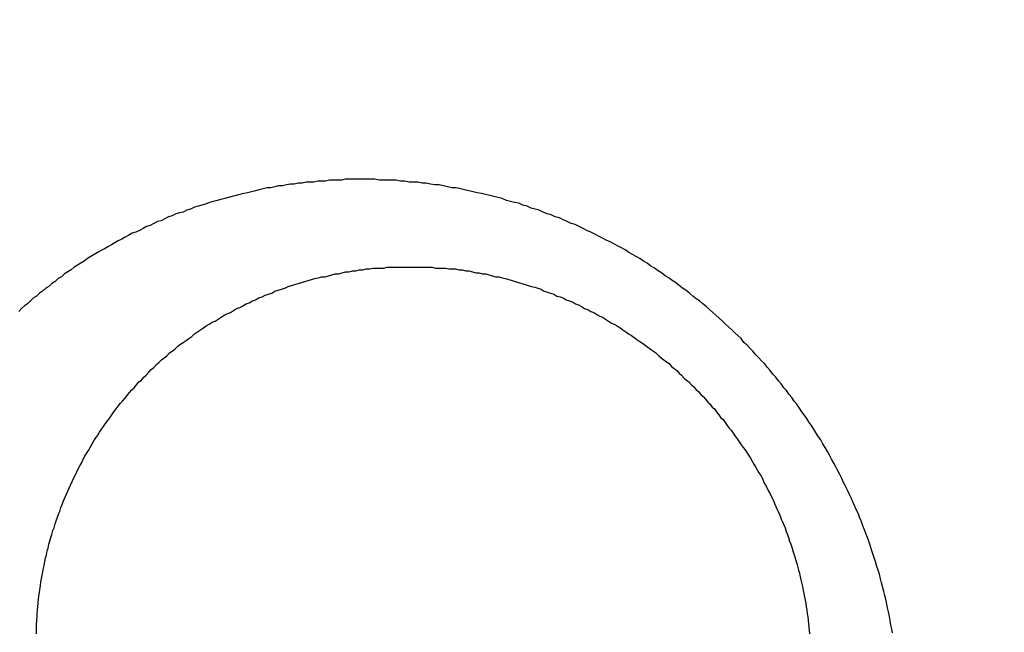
# Model space of a CAD drawing. Header units: millimetres. Extents: x -604189 to 881711, y -381903 to -7297.
# Tile 593 of 656: x -579658.64 to -579648.44, y -163214.91 to -163208.56. Entities that reach past the tile are written whole.
import ezdxf

# ---------------------------------------------------------------- set-up
doc = ezdxf.new("R2010")
doc.units = ezdxf.units.MM
doc.header["$LTSCALE"] = 100
doc.linetypes.add('0.5_0.5', pattern=[1, 0.5, -0.5])
doc.linetypes.add('ACAD_ISO04W100', pattern=[30.5, 24, -3, 0.5, -3])
doc.layers.get('Defpoints').update_dxf_attribs({"color": 30})
doc.layers.add('OPIS', color=7, linetype='Continuous')
doc.layers.add('strop osie', color=80, linetype='ACAD_ISO04W100', lineweight=5)
doc.styles.get("Standard").update_dxf_attribs({"font": 'romans.shx', "width": 0.5})
doc.dimstyles.new('1 50', dxfattribs={"dimtxt": 150, "dimasz": 80, "dimexe": 1, "dimexo": 1, "dimgap": 20, "dimtad": 1, "dimdec": 0, "dimlfac": 0.1, "dimtxsty": 'Standard', "dimblk": 'ARCHTICK', "dimcen": 200, "dimclrd": 2, "dimadec": 1, "dimazin": 0, "dimtfac": 1, "dimtdec": 0, "dimtmove": 0, "dimatfit": 3, "dimldrblk": 'ARCHTICK', "dimfxl": 120, "dimfxlon": 1, "dimtfill": 1, "dimarcsym": 0})

# ---------------------------------------------------------------- blocks, each defined once
blk = doc.blocks.new('_ArchTick')
at = {"layer": 'strop osie', "color": 0, "const_width": 0.15}
blk.add_lwpolyline([(-0.5, -0.5), (0.5, 0.5)], dxfattribs=at)
blk = doc.blocks.new('*D3294')
at = {"layer": 'Defpoints', "color": 0, "linetype": 'ByBlock', "lineweight": 5, "transparency": 16777216}
for p in [(-595783.126, -159420.303), (-593748.924, -159420.303), (-552118.935, -179940.303)]:
    blk.add_point(p, dxfattribs=at)
at = {"layer": 'OPIS', "color": 0, "linetype": 'Continuous', "lineweight": -2, "transparency": 16777216}
for p, q in [((-595723.126, -159420.303), (-595784.126, -159420.303)), ((-595723.126, -179940.303), (-595784.126, -179940.303))]:
    blk.add_line(p, q, dxfattribs=at)
at = {"layer": 'OPIS', "color": 2, "lineweight": -2, "transparency": 16777216}
blk.add_line((-595783.126, -179940.303), (-595783.126, -159420.303), dxfattribs=at)
at = {"layer": 'OPIS', "color": 2, "linetype": 'ByBlock', "lineweight": -2, "transparency": 16777216, "xscale": 80, "yscale": 80, "zscale": 80}
for p, rotation in [((-595783.126, -159420.303), 90), ((-595783.126, -179940.303), 270)]:
    blk.add_blockref('_ArchTick', p, dxfattribs=dict(at, rotation=rotation))
at = {"layer": 'OPIS', "color": 0, "linetype": 'ByBlock', "lineweight": 13, "transparency": 16777216, "insert": (-595878.126, -169680.303), "char_height": 150, "attachment_point": 5, "rotation": 90, "bg_fill": 3, "box_fill_scale": 1.1, "bg_fill_color": 256, "bg_fill_true_color": 13158600, "bg_fill_transparency": 0}
blk.add_mtext('2052', dxfattribs=at)

msp = doc.modelspace()

# ---------------------------------------------------------------- dimensions: what is measured, and where the dimension line sits
at = {"layer": 'OPIS', "color": 0, "linetype": 'ByBlock', "lineweight": 13}
dim = msp.add_linear_dim(base=(-595783.126, -159420.303), p1=(-552118.935, -179940.303), p2=(-593748.924, -159420.303), angle=90, dimstyle='1 50', override={"dimtmove": 1, "dimfxl": 60, "dimarcsym": 1}, dxfattribs=at)
dim.commit()
dim.dimension.update_dxf_attribs({"geometry": '*D3294', "text_midpoint": (-595878.126, -169680.303)})

# ---------------------------------------------------------------- next in the draw order: hatches: boundary and pattern name
at = {"layer": 'OPIS', "linetype": '0.5_0.5', "lineweight": 13}
h = msp.add_hatch(dxfattribs=at)
h.set_pattern_fill('ANSI37', color=0, scale=130)
h.set_pattern_definition([(45, (-597218.54, 256668.8), (-291.85832, 291.85832), []), (135, (-597218.54, 256668.8), (-291.85832, -291.85832), [])])
edge = h.paths.add_edge_path(flags=16)
edge.add_line((-570958.916, -168985.281), (-571058.916, -168985.281))
edge.add_line((-571058.916, -168985.281), (-572598.916, -168985.281))
edge.add_line((-572598.916, -168985.281), (-572598.915, -170470.3))
edge.add_line((-572598.915, -170470.3), (-570825.763, -170470.3))
edge.add_arc((-570508.916, -170339.099), 342.937, 180, 202.49364, ccw=False)
edge.add_arc((-570508.916, -170339.099), 342.937, 90, 180, ccw=False)
edge.add_line((-570508.916, -169996.163), (-570508.916, -169764.704))
edge.add_arc((-570058.916, -168985.281), 900, 180, 240, ccw=False)
edge = h.paths.add_edge_path(flags=17)
edge.add_line((-569358.915, -170085.281), (-569358.916, -168985.281))
edge.add_line((-569358.916, -168985.281), (-569358.917, -168985.281))
edge.add_line((-569358.917, -168985.281), (-569958.916, -168985.281))
edge.add_line((-569958.916, -168985.281), (-570058.916, -168985.281))
edge.add_line((-570058.916, -168985.281), (-570058.916, -168925.281))
edge.add_line((-570058.916, -168925.281), (-569958.916, -168925.281))
edge.add_line((-569958.916, -168925.281), (-569958.916, -168865.281))
edge.add_line((-569958.916, -168865.281), (-569358.916, -168865.281))
edge.add_line((-569358.916, -168865.281), (-569358.917, -166865.281))
edge.add_line((-569358.917, -166865.281), (-574098.917, -166865.286))
edge.add_line((-574098.917, -166865.286), (-574098.914, -171970.3))
edge.add_line((-574098.914, -171970.3), (-572608.913, -171970.3))
edge.add_line((-572608.913, -171970.3), (-571504.913, -170590.3))
edge.add_line((-571504.913, -170590.3), (-572718.915, -170590.3))
edge.add_line((-572718.915, -170590.3), (-572718.916, -168865.281))
edge.add_line((-572718.916, -168865.281), (-571058.916, -168865.281))
edge.add_line((-571058.916, -168865.281), (-571058.916, -168925.281))
edge.add_line((-571058.916, -168925.281), (-570958.916, -168925.281))
edge.add_line((-570958.916, -168925.281), (-570958.916, -168985.281))
edge.add_arc((-570058.916, -168985.281), 900, 180, 240)
edge.add_line((-570508.916, -169764.704), (-570508.916, -169996.163))
edge.add_arc((-570508.916, -170339.099), 342.937, 0, 90, ccw=False)
edge.add_arc((-570508.916, -170339.099), 342.937, 208.97989, 360, ccw=False)
edge.add_line((-570808.913, -170505.253), (-570808.913, -171171.086))
edge.add_arc((-570808.913, -171220.3), 49.214, 0, 90, ccw=False)
edge.add_arc((-570808.913, -171220.3), 49.214, 270, 360, ccw=False)
edge.add_line((-570808.913, -171269.514), (-570808.913, -171970.3))
edge.add_line((-570808.913, -171970.3), (-569358.914, -171970.3))
edge.add_line((-569358.914, -171970.3), (-569358.915, -170085.281))
h.paths.add_polyline_path([(-561118.924, -159870.303), (-590334.655, -159870.303), (-590334.655, -161470.303), (-562318.924, -161470.303), (-562318.924, -172095.292), (-561118.924, -172095.291), (-561118.924, -168350.303), (-552073.919, -168350.303), (-552073.92, -167150.303), (-561118.924, -167150.303)])
h.paths.add_polyline_path([(-572856.927, -169813.68), (-569451.07, -169813.68), (-569451.07, -169408.68), (-572856.927, -169408.68)], flags=16)
at = {"layer": 'OPIS', "linetype": 'ByBlock', "lineweight": 15}
h = msp.add_hatch(dxfattribs=at)
h.set_pattern_fill('ANSI37', color=0, scale=80, angle=45)
h.set_pattern_definition([(90, (-298582.96, 32475.8), (-254, 0), []), (180, (-298582.96, 32475.8), (-3e-14, -254), [])])
edge = h.paths.add_edge_path()
edge.add_arc((-579589.086, -167378.931), 50, 0, 90)
edge.add_line((-579589.086, -167328.931), (-579794.086, -167328.93))
edge.add_arc((-579794.086, -167378.93), 50, 89.9996, 180)
edge.add_line((-579844.086, -167378.93), (-579844.086, -167822.93))
edge.add_arc((-579794.086, -167822.93), 50, 180, 270)
edge.add_line((-579794.086, -167872.93), (-579589.085, -167872.931))
edge.add_arc((-579589.086, -167822.931), 50, 270.0014, 360)
edge.add_line((-579539.086, -167822.931), (-579539.086, -167378.931))
edge = h.paths.add_edge_path()
edge.add_arc((-579589.086, -167378.931), 50, 0, 90)
edge.add_line((-579589.086, -167328.931), (-579794.086, -167328.93))
edge.add_arc((-579794.086, -167378.93), 50, 89.9996, 180)
edge.add_line((-579844.086, -167378.93), (-579844.086, -167822.93))
edge.add_arc((-579794.086, -167822.93), 50, 180, 270)
edge.add_line((-579794.086, -167872.93), (-579589.085, -167872.931))
edge.add_arc((-579589.086, -167822.931), 50, 270.0014, 360)
edge.add_line((-579539.086, -167822.931), (-579539.086, -167378.931))
edge = h.paths.add_edge_path()
edge.add_line((-579899.087, -167300.93), (-579424.086, -167300.93))
edge.add_line((-579424.086, -167300.93), (-579424.086, -167900.93))
edge.add_line((-579424.086, -167900.93), (-579898.789, -167900.93))
edge.add_arc((-579899.086, -167892.935), 8, 180, 272.1285, ccw=False)
edge.add_line((-579907.086, -167892.935), (-579907.086, -167308.93))
edge.add_arc((-579899.086, -167308.93), 8, 90.0036, 180, ccw=False)
h.paths.add_polyline_path([(-581519.932, -164217.829), (-581520.004, -164223.092), (-581520.079, -164228.355), (-581520.156, -164233.617), (-581520.235, -164238.88), (-581520.318, -164244.143), (-581520.402, -164249.406), (-581520.489, -164254.669), (-581520.579, -164259.931), (-581520.671, -164265.194), (-581520.766, -164270.457), (-581520.863, -164275.719), (-581520.962, -164280.982), (-581521.064, -164286.244), (-581521.169, -164291.506), (-581521.276, -164296.769), (-581521.386, -164302.031), (-581521.498, -164307.293), (-581521.613, -164312.556), (-581521.73, -164317.818), (-581521.85, -164323.08), (-581521.972, -164328.342), (-581522.097, -164333.604), (-581522.225, -164338.866), (-581522.355, -164344.127), (-581522.488, -164349.389), (-581522.623, -164354.651), (-581522.76, -164359.913), (-581522.901, -164365.174), (-581523.043, -164370.436), (-581523.189, -164375.697), (-581523.337, -164380.958), (-581523.487, -164386.22), (-581523.64, -164391.481), (-581523.795, -164396.742), (-581523.953, -164402.003), (-581874.489, -164402.003), (-581874.664, -164396.198), (-581874.835, -164390.392), (-581875.003, -164384.587), (-581875.168, -164378.781), (-581875.329, -164372.976), (-581875.488, -164367.17), (-581875.643, -164361.364), (-581875.796, -164355.558), (-581875.945, -164349.752), (-581876.092, -164343.946), (-581876.235, -164338.14), (-581876.375, -164332.334), (-581876.512, -164326.527), (-581876.646, -164320.721), (-581876.777, -164314.914), (-581876.904, -164309.108), (-581877.029, -164303.301), (-581877.151, -164297.495), (-581877.269, -164291.688), (-581877.385, -164285.881), (-581877.497, -164280.074), (-581877.606, -164274.267), (-581877.713, -164268.461), (-581877.816, -164262.653), (-581877.916, -164256.846), (-581878.014, -164251.039), (-581878.108, -164245.232), (-581878.199, -164239.425), (-581878.287, -164233.618), (-581878.372, -164227.81), (-581878.454, -164222.003), (-581878.533, -164216.196), (-581878.609, -164210.388), (-581878.682, -164204.581), (-581878.751, -164198.773), (-581878.818, -164192.966), (-581878.881, -164187.158), (-581878.941, -164181.35), (-581878.997, -164175.543), (-581879.051, -164169.735), (-581879.101, -164163.927), (-581879.147, -164158.12), (-581879.191, -164152.312), (-581879.231, -164146.504), (-581879.267, -164140.696), (-581879.301, -164134.888), (-581879.332, -164129.081), (-581879.361, -164123.273), (-581879.388, -164117.465), (-581879.413, -164111.657), (-581879.437, -164105.849), (-581879.459, -164100.041), (-581879.475, -164094.233), (-581879.48, -164088.425), (-581879.472, -164082.617), (-581879.448, -164076.809), (-581879.406, -164071.002), (-581879.347, -164065.194), (-581879.269, -164059.387), (-581879.171, -164053.58), (-581879.054, -164047.773), (-581878.917, -164041.967), (-581878.759, -164036.161), (-581878.581, -164030.356), (-581878.381, -164024.551), (-581878.159, -164018.747), (-581877.914, -164012.944), (-581877.642, -164007.143), (-581877.341, -164001.342), (-581877.009, -163995.544), (-581876.642, -163989.748), (-581876.238, -163983.954), (-581875.795, -163978.163), (-581875.304, -163972.376), (-581874.753, -163966.594), (-581874.129, -163960.82), (-581873.419, -163955.056), (-581872.605, -163949.306), (-581871.67, -163943.574), (-581870.596, -163937.865), (-581869.362, -163932.188), (-581867.941, -163926.557), (-581866.302, -163920.987), (-581864.416, -163915.495), (-581862.246, -163910.11), (-581859.744, -163904.869), (-581856.869, -163899.824), (-581853.582, -163895.036), (-581849.851, -163890.591), (-581845.671, -163886.563), (-581841.105, -163882.977), (-581836.224, -163879.833), (-581831.097, -163877.106), (-581825.784, -163874.761), (-581820.336, -163872.759), (-581814.785, -163871.064), (-581809.154, -163869.636), (-581803.468, -163868.44), (-581797.747, -163867.44), (-581792, -163866.603), (-581786.235, -163865.9), (-581780.458, -163865.297), (-581774.674, -163864.778), (-581768.884, -163864.334), (-581763.088, -163863.958), (-581757.289, -163863.646), (-581751.486, -163863.39), (-581745.681, -163863.186), (-581739.874, -163863.026), (-581734.068, -163862.906), (-581728.26, -163862.819), (-581722.453, -163862.761), (-581716.645, -163862.725), (-581710.837, -163862.707), (-581705.029, -163862.7), (-581699.221, -163862.698), (-581693.958, -163862.699), (-581688.694, -163862.704), (-581683.431, -163862.718), (-581678.167, -163862.744), (-581672.904, -163862.788), (-581667.641, -163862.852), (-581662.379, -163862.942), (-581657.117, -163863.062), (-581651.856, -163863.215), (-581646.596, -163863.407), (-581641.337, -163863.64), (-581636.081, -163863.919), (-581630.828, -163864.249), (-581625.579, -163864.634), (-581620.334, -163865.078), (-581615.096, -163865.587), (-581609.864, -163866.17), (-581604.645, -163866.847), (-581599.442, -163867.642), (-581594.263, -163868.578), (-581589.115, -163869.676), (-581584.013, -163870.965), (-581578.971, -163872.474), (-581574.009, -163874.23), (-581569.153, -163876.259), (-581564.436, -163878.591), (-581559.896, -163881.253), (-581555.585, -163884.268), (-581551.554, -163887.652), (-581547.857, -163891.394), (-581544.534, -163895.471), (-581541.574, -163899.824), (-581538.952, -163904.387), (-581536.64, -163909.114), (-581534.606, -163913.968), (-581532.817, -163918.918), (-581531.241, -163923.939), (-581529.854, -163929.016), (-581528.636, -163934.137), (-581527.564, -163939.29), (-581526.619, -163944.467), (-581525.784, -163949.663), (-581525.048, -163954.875), (-581524.397, -163960.099), (-581523.818, -163965.33), (-581523.302, -163970.568), (-581522.84, -163975.811), (-581522.421, -163981.058), (-581522.037, -163986.308), (-581521.685, -163991.559), (-581521.363, -163996.813), (-581521.067, -164002.068), (-581520.796, -164007.324), (-581520.549, -164012.582), (-581520.322, -164017.84), (-581520.116, -164023.1), (-581519.928, -164028.36), (-581519.759, -164033.621), (-581519.607, -164038.882), (-581519.472, -164044.144), (-581519.354, -164049.406), (-581519.252, -164054.668), (-581519.166, -164059.931), (-581519.096, -164065.194), (-581519.041, -164070.457), (-581519.001, -164075.72), (-581518.976, -164080.984), (-581518.964, -164086.247), (-581518.964, -164091.51), (-581518.974, -164096.774), (-581518.991, -164102.037), (-581519.012, -164107.301), (-581519.034, -164112.564), (-581519.057, -164117.828), (-581519.081, -164123.091), (-581519.107, -164128.354), (-581519.135, -164133.618), (-581519.165, -164138.881), (-581519.197, -164144.144), (-581519.232, -164149.408), (-581519.269, -164154.671), (-581519.31, -164159.934), (-581519.353, -164165.198), (-581519.399, -164170.461), (-581519.447, -164175.724), (-581519.498, -164180.987), (-581519.552, -164186.25), (-581519.609, -164191.513), (-581519.668, -164196.777), (-581519.73, -164202.04), (-581519.795, -164207.303), (-581519.862, -164212.566)])
h.paths.add_polyline_path([(-582118.924, -164407.051), (-579418.924, -164407.051), (-579418.924, -162910.783), (-582118.924, -162910.783)])
h.paths.add_polyline_path([(-581950.717, -164839.225), (-581944.91, -164839.127), (-581939.103, -164839.033), (-581933.295, -164838.942), (-581927.488, -164838.854), (-581921.681, -164838.769), (-581915.873, -164838.687), (-581910.066, -164838.608), (-581904.259, -164838.532), (-581898.451, -164838.459), (-581892.644, -164838.39), (-581886.836, -164838.323), (-581881.028, -164838.26), (-581875.221, -164838.2), (-581869.413, -164838.144), (-581863.605, -164838.09), (-581857.798, -164838.04), (-581851.99, -164837.994), (-581846.182, -164837.95), (-581840.374, -164837.91), (-581834.567, -164837.874), (-581828.759, -164837.84), (-581822.951, -164837.809), (-581817.143, -164837.78), (-581811.335, -164837.753), (-581805.527, -164837.728), (-581799.719, -164837.704), (-581793.912, -164837.682), (-581788.104, -164837.666), (-581782.296, -164837.661), (-581776.488, -164837.669), (-581770.68, -164837.693), (-581764.872, -164837.735), (-581759.065, -164837.794), (-581753.257, -164837.872), (-581747.45, -164837.97), (-581741.643, -164838.087), (-581735.837, -164838.224), (-581730.031, -164838.382), (-581724.226, -164838.56), (-581718.422, -164838.76), (-581712.618, -164838.982), (-581706.815, -164839.227), (-581701.013, -164839.499), (-581695.213, -164839.8), (-581689.415, -164840.132), (-581683.618, -164840.499), (-581677.825, -164840.903), (-581672.034, -164841.346), (-581666.246, -164841.837), (-581660.465, -164842.388), (-581654.691, -164843.012), (-581648.927, -164843.722), (-581643.176, -164844.536), (-581637.444, -164845.471), (-581631.736, -164846.545), (-581626.059, -164847.779), (-581620.428, -164849.2), (-581614.858, -164850.839), (-581609.366, -164852.725), (-581603.98, -164854.895), (-581598.739, -164857.397), (-581593.694, -164860.272), (-581588.906, -164863.559), (-581584.462, -164867.29), (-581580.433, -164871.47), (-581576.847, -164876.036), (-581573.704, -164880.917), (-581570.976, -164886.044), (-581568.631, -164891.357), (-581566.63, -164896.805), (-581564.934, -164902.356), (-581563.507, -164907.987), (-581562.31, -164913.673), (-581561.31, -164919.394), (-581560.474, -164925.141), (-581559.77, -164930.906), (-581559.168, -164936.683), (-581558.648, -164942.467), (-581558.204, -164948.257), (-581557.829, -164954.053), (-581557.516, -164959.852), (-581557.261, -164965.655), (-581557.056, -164971.46), (-581556.897, -164977.267), (-581556.776, -164983.073), (-581556.69, -164988.881), (-581556.631, -164994.688), (-581556.596, -165000.496), (-581556.577, -165006.304), (-581556.57, -165012.112), (-581556.569, -165017.92), (-581556.57, -165023.183), (-581556.575, -165028.447), (-581556.588, -165033.71), (-581556.615, -165038.974), (-581556.658, -165044.237), (-581556.723, -165049.5), (-581556.813, -165054.762), (-581556.932, -165060.024), (-581557.086, -165065.285), (-581557.277, -165070.545), (-581557.51, -165075.804), (-581557.79, -165081.06), (-581558.119, -165086.313), (-581558.504, -165091.562), (-581558.949, -165096.807), (-581559.458, -165102.045), (-581560.04, -165107.276), (-581560.717, -165112.496), (-581561.513, -165117.699), (-581562.448, -165122.878), (-581563.547, -165128.026), (-581564.836, -165133.128), (-581566.345, -165138.17), (-581568.1, -165143.132), (-581570.129, -165147.988), (-581572.461, -165152.705), (-581575.123, -165157.245), (-581578.139, -165161.556), (-581581.522, -165165.587), (-581585.265, -165169.284), (-581589.342, -165172.607), (-581593.694, -165175.567), (-581598.257, -165178.189), (-581602.985, -165180.501), (-581607.838, -165182.535), (-581612.788, -165184.324), (-581617.81, -165185.9), (-581622.887, -165187.287), (-581628.007, -165188.505), (-581633.16, -165189.577), (-581638.337, -165190.522), (-581643.534, -165191.357), (-581648.746, -165192.093), (-581653.969, -165192.744), (-581659.201, -165193.323), (-581664.439, -165193.839), (-581669.682, -165194.301), (-581674.929, -165194.72), (-581680.178, -165195.104), (-581685.43, -165195.456), (-581690.683, -165195.778), (-581695.938, -165196.074), (-581701.195, -165196.345), (-581706.452, -165196.592), (-581711.711, -165196.819), (-581716.97, -165197.025), (-581722.23, -165197.213), (-581727.491, -165197.382), (-581732.752, -165197.534), (-581738.014, -165197.669), (-581743.276, -165197.787), (-581748.539, -165197.889), (-581753.801, -165197.975), (-581759.064, -165198.045), (-581764.327, -165198.1), (-581769.591, -165198.14), (-581774.854, -165198.165), (-581780.118, -165198.177), (-581785.381, -165198.177), (-581790.644, -165198.167), (-581795.908, -165198.15), (-581801.171, -165198.129), (-581806.435, -165198.107), (-581811.698, -165198.084), (-581816.961, -165198.06), (-581822.225, -165198.034), (-581827.488, -165198.006), (-581832.752, -165197.976), (-581838.015, -165197.944), (-581843.278, -165197.909), (-581848.541, -165197.872), (-581853.805, -165197.831), (-581859.068, -165197.788), (-581864.331, -165197.742), (-581869.594, -165197.694), (-581874.858, -165197.643), (-581880.121, -165197.589), (-581885.384, -165197.532), (-581890.647, -165197.473), (-581895.91, -165197.411), (-581901.173, -165197.346), (-581906.436, -165197.279), (-581911.699, -165197.209), (-581916.962, -165197.137), (-581922.225, -165197.062), (-581927.488, -165196.985), (-581932.751, -165196.906), (-581938.014, -165196.823), (-581943.276, -165196.739), (-581948.539, -165196.652), (-581953.802, -165196.562), (-581959.064, -165196.47), (-581964.327, -165196.375), (-581969.59, -165196.278), (-581974.852, -165196.179), (-581980.115, -165196.077), (-581985.377, -165195.972), (-581990.639, -165195.865), (-581995.902, -165195.755), (-582001.164, -165195.643), (-582006.426, -165195.528), (-582011.688, -165195.411), (-582016.95, -165195.291), (-582022.212, -165195.169), (-582027.474, -165195.044), (-582032.736, -165194.916), (-582037.998, -165194.786), (-582043.26, -165194.653), (-582048.521, -165194.518), (-582053.783, -165194.381), (-582059.045, -165194.24), (-582064.306, -165194.098), (-582069.568, -165193.952), (-582074.829, -165193.804), (-582080.09, -165193.654), (-582085.351, -165193.501), (-582090.613, -165193.346), (-582095.874, -165193.188), (-582095.874, -164842.652), (-582090.068, -164842.477), (-582084.263, -164842.306), (-582078.457, -164842.138), (-582072.652, -164841.973), (-582066.846, -164841.812), (-582061.04, -164841.653), (-582055.235, -164841.498), (-582049.429, -164841.345), (-582043.623, -164841.196), (-582037.817, -164841.049), (-582032.01, -164840.906), (-582026.204, -164840.766), (-582020.398, -164840.629), (-582014.591, -164840.495), (-582008.785, -164840.364), (-582002.978, -164840.237), (-581997.172, -164840.112), (-581991.365, -164839.99), (-581985.558, -164839.872), (-581979.752, -164839.756), (-581973.945, -164839.644), (-581968.138, -164839.535), (-581962.331, -164839.428), (-581956.524, -164839.325)])
edge = h.paths.add_edge_path()
edge.add_arc((-581748.924, -162268.543), 50, 0, 90.0004)
edge.add_line((-581748.924, -162218.543), (-581953.924, -162218.545))
edge.add_arc((-581953.924, -162268.545), 50, 90.0009, 180)
edge.add_line((-582003.924, -162268.545), (-582003.924, -162712.545))
edge.add_arc((-581953.924, -162712.545), 50, 180, 270.0022)
edge.add_line((-581953.922, -162762.545), (-581748.923, -162762.543))
edge.add_arc((-581748.924, -162712.543), 50, 270.0009, 360)
edge.add_line((-581698.924, -162712.543), (-581698.924, -162268.543))
edge = h.paths.add_edge_path()
edge.add_arc((-581748.924, -161668.543), 50, 0, 90.0004)
edge.add_line((-581748.924, -161618.543), (-581953.924, -161618.545))
edge.add_arc((-581953.924, -161668.545), 50, 90.0009, 180)
edge.add_line((-582003.924, -161668.545), (-582003.924, -162112.545))
edge.add_arc((-581953.924, -162112.545), 50, 180, 270.0022)
edge.add_line((-581953.922, -162162.545), (-581748.923, -162162.543))
edge.add_arc((-581748.924, -162112.543), 50, 270.0009, 360)
edge.add_line((-581698.924, -162112.543), (-581698.924, -161668.543))
h.paths.add_polyline_path([(-582118.924, -162790.543), (-579418.924, -162790.543), (-579418.924, -161590.543), (-582118.924, -161590.543)])
edge = h.paths.add_edge_path()
edge.add_arc((-579794.086, -168270.003), 50, 89.9996, 180)
edge.add_line((-579844.086, -168270.003), (-579844.086, -168714.003))
edge.add_arc((-579794.086, -168714.003), 50, 180, 270)
edge.add_line((-579794.086, -168764.003), (-579589.085, -168764.004))
edge.add_arc((-579589.086, -168714.004), 50, 270.0014, 360)
edge.add_line((-579539.086, -168714.004), (-579539.086, -168270.004))
edge.add_arc((-579589.086, -168270.004), 50, 0, 90)
edge.add_line((-579589.086, -168220.004), (-579794.086, -168220.003))
edge = h.paths.add_edge_path()
edge.add_arc((-579589.086, -169161.078), 50, 0, 90)
edge.add_line((-579589.086, -169111.078), (-579794.086, -169111.076))
edge.add_arc((-579794.086, -169161.076), 50, 89.9996, 180)
edge.add_line((-579844.086, -169161.076), (-579844.086, -169605.076))
edge.add_arc((-579794.086, -169605.076), 50, 180, 270)
edge.add_line((-579794.086, -169655.076), (-579589.085, -169655.078))
edge.add_arc((-579589.086, -169605.078), 50, 270.0014, 360)
edge.add_line((-579539.086, -169605.078), (-579539.086, -169161.078))
edge = h.paths.add_edge_path()
edge.add_arc((-579794.086, -170052.15), 50, 89.9996, 180)
edge.add_line((-579844.086, -170052.15), (-579844.086, -170496.15))
edge.add_arc((-579794.086, -170496.15), 50, 180, 270)
edge.add_line((-579794.086, -170546.15), (-579589.085, -170546.151))
edge.add_arc((-579589.086, -170496.151), 50, 270.0014, 360)
edge.add_line((-579539.086, -170496.151), (-579539.086, -170052.151))
edge.add_arc((-579589.086, -170052.151), 50, 0, 90)
edge.add_line((-579589.086, -170002.151), (-579794.086, -170002.15))
edge = h.paths.add_edge_path()
edge.add_arc((-579794.086, -170943.223), 50, 89.9996, 180)
edge.add_line((-579844.086, -170943.223), (-579844.086, -171387.223))
edge.add_arc((-579794.086, -171387.223), 50, 180, 270)
edge.add_line((-579794.086, -171437.223), (-579589.085, -171437.224))
edge.add_arc((-579589.086, -171387.224), 50, 270.0014, 360)
edge.add_line((-579539.086, -171387.224), (-579539.086, -170943.224))
edge.add_arc((-579589.086, -170943.224), 50, 0, 90)
edge.add_line((-579589.086, -170893.224), (-579794.086, -170893.223))
h.paths.add_polyline_path([(-579418.924, -164527.291), (-582118.924, -164527.291), (-582118.924, -171970.3), (-579418.924, -171970.3)])

# ---------------------------------------------------------------- next in the draw order: linework, layer by layer
at = {"color": 0}
for points in [[(-579655.183, -163210.216, 0), (-579655.223, -163210.216, 0), (-579655.264, -163210.216, 0), (-579655.305, -163210.226, 0), (-579655.345, -163210.226, 0), (-579655.386, -163210.226, 0), (-579655.427, -163210.226, 0), (-579655.468, -163210.236, 0), (-579655.508, -163210.236, 0), (-579655.549, -163210.236, 0), (-579655.59, -163210.246, 0), (-579655.63, -163210.246, 0), (-579655.671, -163210.246, 0), (-579655.712, -163210.256, 0), (-579655.752, -163210.256, 0), (-579655.793, -163210.266, 0), (-579655.833, -163210.266, 0), (-579655.874, -163210.276, 0), (-579655.914, -163210.286, 0), (-579655.955, -163210.286, 0), (-579655.995, -163210.296, 0), (-579656.035, -163210.306, 0), (-579656.075, -163210.306, 0), (-579656.116, -163210.316, 0), (-579656.156, -163210.326, 0), (-579656.196, -163210.336, 0), (-579656.236, -163210.346, 0), (-579656.276, -163210.356, 0), (-579656.316, -163210.366, 0), (-579656.356, -163210.376, 0), (-579656.396, -163210.386, 0), (-579656.435, -163210.396, 0), (-579656.475, -163210.406, 0), (-579656.514, -163210.416, 0), (-579656.554, -163210.426, 0), (-579656.593, -163210.436, 0), (-579656.633, -163210.446, 0), (-579656.672, -163210.456, 0), (-579656.711, -163210.476, 0), (-579656.75, -163210.486, 0), (-579656.789, -163210.496, 0), (-579656.828, -163210.506, 0), (-579656.867, -163210.526, 0), (-579656.905, -163210.536, 0), (-579656.944, -163210.556, 0), (-579656.982, -163210.566, 0), (-579657.021, -163210.576, 0), (-579657.059, -163210.596, 0), (-579657.097, -163210.606, 0), (-579657.135, -163210.626, 0), (-579657.173, -163210.646, 0), (-579657.21, -163210.656, 0), (-579657.248, -163210.676, 0), (-579657.285, -163210.696, 0), (-579657.323, -163210.706, 0), (-579657.36, -163210.726, 0), (-579657.397, -163210.746, 0), (-579657.434, -163210.766, 0), (-579657.471, -163210.776, 0), (-579657.507, -163210.796, 0), (-579657.544, -163210.816, 0), (-579657.58, -163210.836, 0), (-579657.616, -163210.856, 0), (-579657.652, -163210.876, 0), (-579657.688, -163210.896, 0), (-579657.724, -163210.916, 0), (-579657.76, -163210.936, 0), (-579657.795, -163210.956, 0), (-579657.83, -163210.976, 0), (-579657.865, -163210.996, 0), (-579657.9, -163211.016, 0), (-579657.935, -163211.036, 0), (-579657.969, -163211.066, 0), (-579658.004, -163211.086, 0), (-579658.038, -163211.106, 0), (-579658.072, -163211.126, 0), (-579658.105, -163211.156, 0), (-579658.139, -163211.176, 0), (-579658.172, -163211.196, 0), (-579658.205, -163211.226, 0), (-579658.238, -163211.246, 0), (-579658.271, -163211.276, 0), (-579658.304, -163211.296, 0), (-579658.336, -163211.326, 0), (-579658.368, -163211.346, 0), (-579658.4, -163211.376, 0), (-579658.432, -163211.396, 0), (-579658.464, -163211.426, 0), (-579658.495, -163211.446, 0), (-579658.526, -163211.476, 0), (-579658.557, -163211.506, 0), (-579658.588, -163211.526, 0), (-579658.618, -163211.556, 0), (-579658.648, -163211.586, 0)], [(-579649.597, -163214.916, 0), (-579649.604, -163214.876, 0), (-579649.612, -163214.836, 0), (-579649.62, -163214.786, 0), (-579649.628, -163214.746, 0), (-579649.637, -163214.696, 0), (-579649.646, -163214.656, 0), (-579649.656, -163214.616, 0), (-579649.666, -163214.566, 0), (-579649.676, -163214.526, 0), (-579649.687, -163214.486, 0), (-579649.698, -163214.436, 0), (-579649.709, -163214.396, 0), (-579649.72, -163214.356, 0), (-579649.732, -163214.306, 0), (-579649.745, -163214.266, 0), (-579649.757, -163214.226, 0), (-579649.77, -163214.176, 0), (-579649.784, -163214.136, 0), (-579649.798, -163214.096, 0), (-579649.812, -163214.056, 0), (-579649.826, -163214.006, 0), (-579649.841, -163213.966, 0), (-579649.856, -163213.926, 0), (-579649.871, -163213.886, 0), (-579649.887, -163213.846, 0), (-579649.903, -163213.806, 0), (-579649.919, -163213.756, 0), (-579649.936, -163213.716, 0), (-579649.953, -163213.676, 0), (-579649.971, -163213.636, 0), (-579649.988, -163213.596, 0), (-579650.006, -163213.556, 0), (-579650.025, -163213.516, 0), (-579650.043, -163213.476, 0), (-579650.063, -163213.436, 0), (-579650.082, -163213.396, 0), (-579650.102, -163213.356, 0), (-579650.122, -163213.316, 0), (-579650.142, -163213.276, 0), (-579650.162, -163213.236, 0), (-579650.183, -163213.196, 0), (-579650.205, -163213.156, 0), (-579650.226, -163213.116, 0), (-579650.248, -163213.076, 0), (-579650.27, -163213.036, 0), (-579650.293, -163212.996, 0), (-579650.316, -163212.956, 0), (-579650.339, -163212.916, 0), (-579650.362, -163212.886, 0), (-579650.386, -163212.846, 0), (-579650.41, -163212.806, 0), (-579650.434, -163212.766, 0), (-579650.459, -163212.736, 0), (-579650.484, -163212.696, 0), (-579650.509, -163212.656, 0), (-579650.535, -163212.626, 0), (-579650.56, -163212.586, 0), (-579650.587, -163212.546, 0), (-579650.613, -163212.516, 0), (-579650.639, -163212.476, 0), (-579650.666, -163212.446, 0), (-579650.694, -163212.406, 0), (-579650.721, -163212.376, 0), (-579650.749, -163212.336, 0), (-579650.777, -163212.306, 0), (-579650.805, -163212.266, 0), (-579650.834, -163212.236, 0), (-579650.863, -163212.196, 0), (-579650.892, -163212.166, 0), (-579650.921, -163212.126, 0), (-579650.951, -163212.096, 0), (-579650.98, -163212.066, 0), (-579651.011, -163212.036, 0), (-579651.041, -163211.996, 0), (-579651.072, -163211.966, 0), (-579651.102, -163211.936, 0), (-579651.134, -163211.906, 0), (-579651.165, -163211.866, 0), (-579651.197, -163211.836, 0), (-579651.229, -163211.806, 0), (-579651.261, -163211.776, 0), (-579651.293, -163211.746, 0), (-579651.326, -163211.716, 0), (-579651.358, -163211.686, 0), (-579651.391, -163211.656, 0), (-579651.425, -163211.626, 0), (-579651.458, -163211.596, 0), (-579651.492, -163211.566, 0), (-579651.526, -163211.536, 0), (-579651.56, -163211.506, 0), (-579651.595, -163211.476, 0), (-579651.629, -163211.456, 0), (-579651.664, -163211.426, 0), (-579651.699, -163211.396, 0), (-579651.735, -163211.366, 0), (-579651.77, -163211.346, 0), (-579651.806, -163211.316, 0), (-579651.842, -163211.286, 0), (-579651.878, -163211.266, 0), (-579651.914, -163211.236, 0), (-579651.951, -163211.216, 0), (-579651.988, -163211.186, 0), (-579652.024, -163211.166, 0), (-579652.062, -163211.136, 0), (-579652.099, -163211.116, 0), (-579652.136, -163211.086, 0), (-579652.174, -163211.066, 0), (-579652.212, -163211.036, 0), (-579652.25, -163211.016, 0), (-579652.288, -163210.996, 0), (-579652.327, -163210.976, 0), (-579652.365, -163210.946, 0), (-579652.404, -163210.926, 0), (-579652.443, -163210.906, 0), (-579652.482, -163210.886, 0), (-579652.522, -163210.866, 0), (-579652.561, -163210.846, 0), (-579652.601, -163210.826, 0), (-579652.641, -163210.806, 0), (-579652.681, -163210.786, 0), (-579652.721, -163210.766, 0), (-579652.761, -163210.746, 0), (-579652.801, -163210.726, 0), (-579652.842, -163210.706, 0), (-579652.883, -163210.686, 0), (-579652.924, -163210.676, 0), (-579652.965, -163210.656, 0), (-579653.006, -163210.636, 0), (-579653.047, -163210.616, 0), (-579653.089, -163210.606, 0), (-579653.13, -163210.586, 0), (-579653.172, -163210.576, 0), (-579653.214, -163210.556, 0), (-579653.255, -163210.536, 0), (-579653.298, -163210.526, 0), (-579653.34, -163210.516, 0), (-579653.382, -163210.496, 0), (-579653.424, -163210.486, 0), (-579653.467, -163210.466, 0), (-579653.51, -163210.456, 0), (-579653.552, -163210.446, 0), (-579653.595, -163210.436, 0), (-579653.638, -163210.416, 0), (-579653.681, -163210.406, 0), (-579653.724, -163210.396, 0), (-579653.767, -163210.386, 0), (-579653.811, -163210.376, 0), (-579653.854, -163210.366, 0), (-579653.897, -163210.356, 0), (-579653.941, -163210.346, 0), (-579653.985, -163210.336, 0), (-579654.028, -163210.326, 0), (-579654.072, -163210.316, 0), (-579654.116, -163210.306, 0), (-579654.16, -163210.306, 0), (-579654.204, -163210.296, 0), (-579654.248, -163210.286, 0), (-579654.292, -163210.276, 0), (-579654.336, -163210.276, 0), (-579654.38, -163210.266, 0), (-579654.425, -163210.256, 0), (-579654.469, -163210.256, 0), (-579654.513, -163210.246, 0), (-579654.558, -163210.246, 0), (-579654.602, -163210.246, 0), (-579654.647, -163210.236, 0), (-579654.691, -163210.236, 0), (-579654.736, -163210.226, 0), (-579654.78, -163210.226, 0), (-579654.825, -163210.226, 0), (-579654.87, -163210.226, 0), (-579654.914, -163210.226, 0), (-579654.959, -163210.216, 0), (-579655.004, -163210.216, 0), (-579655.048, -163210.216, 0), (-579655.093, -163210.216, 0), (-579655.138, -163210.216, 0), (-579655.183, -163210.216, 0)], [(-579658.465, -163214.926, 0), (-579658.464, -163214.896, 0), (-579658.463, -163214.856, 0), (-579658.462, -163214.826, 0), (-579658.46, -163214.786, 0), (-579658.458, -163214.746, 0), (-579658.455, -163214.716, 0), (-579658.453, -163214.676, 0), (-579658.449, -163214.646, 0), (-579658.446, -163214.606, 0), (-579658.442, -163214.566, 0), (-579658.438, -163214.536, 0), (-579658.433, -163214.496, 0), (-579658.429, -163214.466, 0), (-579658.423, -163214.426, 0), (-579658.418, -163214.386, 0), (-579658.412, -163214.356, 0), (-579658.405, -163214.316, 0), (-579658.399, -163214.286, 0), (-579658.392, -163214.246, 0), (-579658.385, -163214.216, 0), (-579658.377, -163214.176, 0), (-579658.369, -163214.136, 0), (-579658.361, -163214.106, 0), (-579658.352, -163214.066, 0), (-579658.343, -163214.036, 0), (-579658.334, -163213.996, 0), (-579658.324, -163213.966, 0), (-579658.314, -163213.926, 0), (-579658.304, -163213.896, 0), (-579658.293, -163213.856, 0), (-579658.282, -163213.826, 0), (-579658.271, -163213.786, 0), (-579658.259, -163213.756, 0), (-579658.247, -163213.716, 0), (-579658.235, -163213.686, 0), (-579658.222, -163213.656, 0), (-579658.21, -163213.616, 0), (-579658.196, -163213.586, 0), (-579658.183, -163213.546, 0), (-579658.169, -163213.516, 0), (-579658.155, -163213.486, 0), (-579658.14, -163213.446, 0), (-579658.126, -163213.416, 0), (-579658.111, -163213.386, 0), (-579658.095, -163213.346, 0), (-579658.08, -163213.316, 0), (-579658.064, -163213.286, 0), (-579658.047, -163213.246, 0), (-579658.031, -163213.216, 0), (-579658.014, -163213.186, 0), (-579657.997, -163213.156, 0), (-579657.979, -163213.116, 0), (-579657.962, -163213.086, 0), (-579657.944, -163213.056, 0), (-579657.925, -163213.026, 0), (-579657.907, -163212.996, 0), (-579657.888, -163212.956, 0), (-579657.869, -163212.926, 0), (-579657.849, -163212.896, 0), (-579657.829, -163212.866, 0), (-579657.809, -163212.836, 0), (-579657.789, -163212.806, 0), (-579657.768, -163212.776, 0), (-579657.748, -163212.746, 0), (-579657.726, -163212.716, 0), (-579657.705, -163212.686, 0), (-579657.683, -163212.656, 0), (-579657.661, -163212.626, 0), (-579657.639, -163212.596, 0), (-579657.617, -163212.566, 0), (-579657.594, -163212.536, 0), (-579657.571, -163212.516, 0), (-579657.548, -163212.486, 0), (-579657.524, -163212.456, 0), (-579657.5, -163212.426, 0), (-579657.476, -163212.396, 0), (-579657.452, -163212.376, 0), (-579657.427, -163212.346, 0), (-579657.402, -163212.316, 0), (-579657.377, -163212.296, 0), (-579657.352, -163212.266, 0), (-579657.326, -163212.246, 0), (-579657.301, -163212.216, 0), (-579657.274, -163212.186, 0), (-579657.248, -163212.166, 0), (-579657.221, -163212.136, 0), (-579657.195, -163212.116, 0), (-579657.168, -163212.086, 0), (-579657.14, -163212.066, 0), (-579657.113, -163212.046, 0), (-579657.085, -163212.016, 0), (-579657.057, -163211.996, 0), (-579657.029, -163211.976, 0), (-579657, -163211.946, 0), (-579656.972, -163211.926, 0), (-579656.943, -163211.906, 0), (-579656.914, -163211.886, 0), (-579656.884, -163211.866, 0), (-579656.855, -163211.846, 0), (-579656.825, -163211.816, 0), (-579656.795, -163211.796, 0), (-579656.765, -163211.776, 0), (-579656.735, -163211.756, 0), (-579656.705, -163211.736, 0), (-579656.674, -163211.716, 0), (-579656.643, -163211.696, 0), (-579656.612, -163211.686, 0), (-579656.581, -163211.666, 0), (-579656.549, -163211.646, 0), (-579656.518, -163211.626, 0), (-579656.486, -163211.606, 0), (-579656.454, -163211.596, 0), (-579656.422, -163211.576, 0), (-579656.39, -163211.556, 0), (-579656.358, -163211.546, 0), (-579656.325, -163211.526, 0), (-579656.293, -163211.506, 0), (-579656.26, -163211.496, 0), (-579656.227, -163211.476, 0), (-579656.194, -163211.466, 0), (-579656.161, -163211.446, 0), (-579656.127, -163211.436, 0), (-579656.094, -163211.416, 0), (-579656.06, -163211.406, 0), (-579656.027, -163211.396, 0), (-579655.993, -163211.376, 0), (-579655.959, -163211.366, 0), (-579655.925, -163211.356, 0), (-579655.891, -163211.346, 0), (-579655.856, -163211.326, 0), (-579655.822, -163211.316, 0), (-579655.788, -163211.306, 0), (-579655.753, -163211.296, 0), (-579655.718, -163211.286, 0), (-579655.684, -163211.276, 0), (-579655.649, -163211.266, 0), (-579655.614, -163211.256, 0), (-579655.579, -163211.246, 0), (-579655.544, -163211.236, 0), (-579655.509, -163211.226, 0), (-579655.474, -163211.226, 0), (-579655.438, -163211.216, 0), (-579655.403, -163211.206, 0), (-579655.368, -163211.196, 0), (-579655.332, -163211.196, 0), (-579655.297, -163211.186, 0), (-579655.261, -163211.176, 0), (-579655.226, -163211.176, 0), (-579655.19, -163211.166, 0), (-579655.154, -163211.166, 0), (-579655.119, -163211.156, 0), (-579655.083, -163211.156, 0), (-579655.047, -163211.146, 0), (-579655.011, -163211.146, 0), (-579654.975, -163211.136, 0), (-579654.94, -163211.136, 0), (-579654.904, -163211.136, 0), (-579654.868, -163211.136, 0), (-579654.832, -163211.126, 0), (-579654.796, -163211.126, 0), (-579654.76, -163211.126, 0), (-579654.724, -163211.126, 0), (-579654.688, -163211.126, 0), (-579654.652, -163211.126, 0), (-579654.616, -163211.126, 0), (-579654.58, -163211.126, 0), (-579654.544, -163211.126, 0), (-579654.508, -163211.126, 0), (-579654.472, -163211.126, 0), (-579654.436, -163211.126, 0)], [(-579654.436, -163211.126, 0), (-579654.401, -163211.126, 0), (-579654.366, -163211.126, 0), (-579654.331, -163211.136, 0), (-579654.296, -163211.136, 0), (-579654.261, -163211.136, 0), (-579654.226, -163211.136, 0), (-579654.191, -163211.146, 0), (-579654.156, -163211.146, 0), (-579654.122, -163211.146, 0), (-579654.087, -163211.156, 0), (-579654.052, -163211.156, 0), (-579654.017, -163211.166, 0), (-579653.983, -163211.166, 0), (-579653.948, -163211.176, 0), (-579653.913, -163211.186, 0), (-579653.879, -163211.186, 0), (-579653.844, -163211.196, 0), (-579653.81, -163211.196, 0), (-579653.776, -163211.206, 0), (-579653.741, -163211.216, 0), (-579653.707, -163211.226, 0), (-579653.673, -163211.226, 0), (-579653.639, -163211.236, 0), (-579653.605, -163211.246, 0), (-579653.571, -163211.256, 0), (-579653.537, -163211.266, 0), (-579653.503, -163211.276, 0), (-579653.47, -163211.286, 0), (-579653.436, -163211.296, 0), (-579653.402, -163211.306, 0), (-579653.369, -163211.316, 0), (-579653.336, -163211.326, 0), (-579653.302, -163211.336, 0), (-579653.269, -163211.346, 0), (-579653.236, -163211.356, 0), (-579653.203, -163211.376, 0), (-579653.17, -163211.386, 0), (-579653.137, -163211.396, 0), (-579653.105, -163211.406, 0), (-579653.072, -163211.426, 0), (-579653.04, -163211.436, 0), (-579653.008, -163211.446, 0), (-579652.975, -163211.466, 0), (-579652.943, -163211.476, 0), (-579652.911, -163211.486, 0), (-579652.879, -163211.506, 0), (-579652.848, -163211.516, 0), (-579652.816, -163211.536, 0), (-579652.785, -163211.556, 0), (-579652.753, -163211.566, 0), (-579652.722, -163211.586, 0), (-579652.691, -163211.596, 0), (-579652.66, -163211.616, 0), (-579652.629, -163211.636, 0), (-579652.599, -163211.646, 0), (-579652.568, -163211.666, 0), (-579652.538, -163211.686, 0), (-579652.508, -163211.706, 0), (-579652.478, -163211.716, 0), (-579652.448, -163211.736, 0), (-579652.418, -163211.756, 0), (-579652.388, -163211.776, 0), (-579652.359, -163211.796, 0), (-579652.33, -163211.816, 0), (-579652.301, -163211.836, 0), (-579652.272, -163211.856, 0), (-579652.243, -163211.876, 0), (-579652.214, -163211.896, 0), (-579652.186, -163211.916, 0), (-579652.157, -163211.936, 0), (-579652.129, -163211.956, 0), (-579652.101, -163211.976, 0), (-579652.073, -163211.996, 0), (-579652.046, -163212.016, 0), (-579652.018, -163212.046, 0), (-579651.991, -163212.066, 0), (-579651.964, -163212.086, 0), (-579651.937, -163212.106, 0), (-579651.91, -163212.126, 0), (-579651.884, -163212.156, 0), (-579651.858, -163212.176, 0), (-579651.831, -163212.196, 0), (-579651.805, -163212.226, 0), (-579651.78, -163212.246, 0), (-579651.754, -163212.276, 0), (-579651.729, -163212.296, 0), (-579651.704, -163212.316, 0), (-579651.679, -163212.346, 0), (-579651.654, -163212.366, 0), (-579651.629, -163212.396, 0), (-579651.605, -163212.416, 0), (-579651.581, -163212.446, 0), (-579651.557, -163212.466, 0), (-579651.533, -163212.496, 0), (-579651.51, -163212.526, 0), (-579651.486, -163212.546, 0), (-579651.463, -163212.576, 0), (-579651.44, -163212.596, 0), (-579651.418, -163212.626, 0), (-579651.395, -163212.656, 0), (-579651.373, -163212.686, 0), (-579651.351, -163212.706, 0), (-579651.329, -163212.736, 0), (-579651.308, -163212.766, 0), (-579651.287, -163212.796, 0), (-579651.266, -163212.816, 0), (-579651.245, -163212.846, 0), (-579651.224, -163212.876, 0), (-579651.204, -163212.906, 0), (-579651.184, -163212.936, 0), (-579651.164, -163212.966, 0), (-579651.144, -163212.996, 0), (-579651.125, -163213.016, 0), (-579651.106, -163213.046, 0), (-579651.087, -163213.076, 0), (-579651.068, -163213.106, 0), (-579651.05, -163213.136, 0), (-579651.032, -163213.166, 0), (-579651.014, -163213.196, 0), (-579650.996, -163213.226, 0), (-579650.979, -163213.256, 0), (-579650.961, -163213.286, 0), (-579650.944, -163213.316, 0), (-579650.928, -163213.356, 0), (-579650.911, -163213.386, 0), (-579650.895, -163213.416, 0), (-579650.879, -163213.446, 0), (-579650.864, -163213.476, 0), (-579650.848, -163213.506, 0), (-579650.833, -163213.536, 0), (-579650.818, -163213.576, 0), (-579650.804, -163213.606, 0), (-579650.789, -163213.636, 0), (-579650.775, -163213.666, 0), (-579650.762, -163213.696, 0), (-579650.748, -163213.736, 0), (-579650.735, -163213.766, 0), (-579650.722, -163213.796, 0), (-579650.709, -163213.826, 0), (-579650.697, -163213.866, 0), (-579650.684, -163213.896, 0), (-579650.672, -163213.926, 0), (-579650.661, -163213.966, 0), (-579650.649, -163213.996, 0), (-579650.638, -163214.026, 0), (-579650.628, -163214.066, 0), (-579650.617, -163214.096, 0), (-579650.607, -163214.126, 0), (-579650.597, -163214.166, 0), (-579650.587, -163214.196, 0), (-579650.578, -163214.236, 0), (-579650.569, -163214.266, 0), (-579650.56, -163214.296, 0), (-579650.552, -163214.336, 0), (-579650.544, -163214.366, 0), (-579650.536, -163214.406, 0), (-579650.528, -163214.436, 0), (-579650.521, -163214.476, 0), (-579650.514, -163214.506, 0), (-579650.507, -163214.546, 0), (-579650.501, -163214.576, 0), (-579650.495, -163214.606, 0), (-579650.489, -163214.646, 0), (-579650.484, -163214.676, 0), (-579650.479, -163214.716, 0), (-579650.474, -163214.746, 0), (-579650.47, -163214.786, 0), (-579650.465, -163214.816, 0), (-579650.462, -163214.856, 0), (-579650.458, -163214.886, 0), (-579650.455, -163214.926, 0)]]:
    msp.add_polyline3d(points, dxfattribs=at)

doc.saveas('drawing.dxf')
